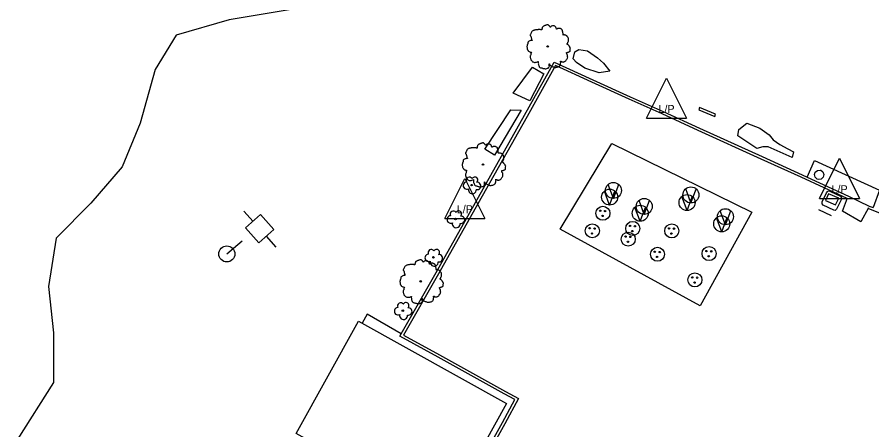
# Model space of a CAD drawing. Extents: x 2161152 to 2175754, y 602179 to 617749.
# Drawn here: x 2173558.2 to 2173771.8, y 616399.3 to 616502.3 of the extents above; entities that cross this region are included whole.
import ezdxf

# ---------------------------------------------------------------- set-up
doc = ezdxf.new("R2010")
doc.units = 0
for name, color, linetype in [('RD_EX_Bldg', 7, 'Continuous'), ('RD_EX_Conc_Curb', 7, 'Continuous'), ('RD_EX_Conc_Sidewalk', 7, 'Continuous'), ('RD_EX_Conc_Slab', 7, 'Continuous'), ('RD_EX_DR_Inlet', 7, 'Continuous'), ('RD_EX_Fence_ChLk_txCode', 7, 'Continuous'), ('RD_EX_Misc', 7, 'Continuous'), ('RD_EX_UT', 7, 'Continuous'), ('RD_EX_VEG', 7, 'Continuous')]:
    doc.layers.add(name, color=color, linetype=linetype)

msp = doc.modelspace()

# ---------------------------------------------------------------- linework, layer by layer
at = {"layer": 'RD_EX_Bldg'}
msp.add_lwpolyline([(2173647.25, 616346.36), (2173617.17, 616363.05), (2173634.68, 616394.61), (2173627.98, 616398.33), (2173643.55, 616426.38), (2173680.5, 616405.88), (2173666.33, 616380.34), (2173666.67, 616380.15), (2173659.83, 616367.83), (2173659.32, 616368.11), (2173647.25, 616346.36)], dxfattribs=at)
at = {"layer": 'RD_EX_Conc_Curb'}
for points in [[(2173672.15, 616387.96), (2173679.54, 616401.08), (2173682.57, 616406.84), (2173679.94, 616408.26), (2173663.44, 616417.4), (2173653.89, 616422.68), (2173654.21, 616423.27), (2173662.97, 616438.55), (2173672.8, 616456.04), (2173685.04, 616477.82), (2173692.45, 616491.08), (2173702.08, 616486.67), (2173711.43, 616482.39), (2173719.64, 616478.77), (2173728.7, 616474.59), (2173744.39, 616467.46), (2173754.41, 616462.93), (2173755.6, 616462.38), (2173765.92, 616457.61), (2173771.12, 616455.14), (2173772.1, 616454.75)], [(2173765.64, 616457.01), (2173754.13, 616462.33), (2173744.11, 616466.85), (2173728.43, 616473.98), (2173719.37, 616478.16), (2173711.15, 616481.79), (2173701.8, 616486.07), (2173692.74, 616490.22), (2173685.63, 616477.49), (2173673.38, 616455.71), (2173663.55, 616438.22), (2173654.79, 616422.94), (2173663.77, 616417.99), (2173680.25, 616408.84), (2173683.47, 616407.11), (2173680.13, 616400.76), (2173672.73, 616387.64)], [(2173783.22, 616449.5), (2173770.88, 616454.52)]]:
    msp.add_lwpolyline(points, dxfattribs=at)
at = {"layer": 'RD_EX_Conc_Sidewalk'}
msp.add_lwpolyline([(2173654.21, 616423.27), (2173645.67, 616428.12), (2173644.46, 616425.88)], dxfattribs=at)
at = {"layer": 'RD_EX_Conc_Slab'}
for points in [[(2173693.92, 616449.35), (2173706.85, 616470.75), (2173741.79, 616453.58), (2173728.87, 616430.26), (2173693.92, 616449.35)], [(2173755.6, 616462.38), (2173757.49, 616466.48), (2173773.72, 616459.1), (2173772.1, 616454.75)], [(2173762.25, 616454.11), (2173759.65, 616455.36), (2173759.34, 616455.71), (2173759.38, 616456.18), (2173760.49, 616458.47), (2173760.78, 616458.85), (2173761.25, 616458.9), (2173761.32, 616458.88), (2173763.97, 616457.64), (2173764.21, 616457.17), (2173764.17, 616456.83), (2173762.98, 616454.32), (2173762.61, 616454.06), (2173762.25, 616454.11)], [(2173770.94, 616454.68), (2173769.07, 616451.17), (2173764.41, 616453.88), (2173765.71, 616457.16)]]:
    msp.add_lwpolyline(points, dxfattribs=at)
at = {"layer": 'RD_EX_DR_Inlet'}
for centre, radius in [((2173704.59, 616453.32), 1.75), ((2173703.93, 616453.95), 0.175), ((2173705.15, 616453.88), 0.175), ((2173704.51, 616452.66), 0.175), ((2173701.95, 616448.95), 1.75), ((2173701.28, 616449.58), 0.175), ((2173702.51, 616449.51), 0.175), ((2173712.04, 616449.54), 1.75), ((2173711.37, 616450.17), 0.175), ((2173712.6, 616450.1), 0.175), ((2173721.8, 616448.93), 1.75), ((2173721.14, 616449.56), 0.175), ((2173722.36, 616449.49), 0.175), ((2173701.86, 616448.28), 0.175), ((2173710.92, 616446.87), 1.75), ((2173710.25, 616447.5), 0.175), ((2173711.48, 616447.43), 0.175), ((2173711.95, 616448.88), 0.175), ((2173721.72, 616448.27), 0.175), ((2173710.83, 616446.21), 0.175), ((2173718.23, 616443.09), 1.75), ((2173717.56, 616443.72), 0.175), ((2173718.79, 616443.65), 0.175), ((2173731.11, 616443.26), 1.75), ((2173730.45, 616443.89), 0.175), ((2173731.67, 616443.82), 0.175), ((2173718.14, 616442.43), 0.175), ((2173731.02, 616442.59), 0.175), ((2173727.58, 616436.69), 1.75), ((2173726.92, 616437.32), 0.175), ((2173728.14, 616437.25), 0.175), ((2173727.5, 616436.03), 0.175)]:
    msp.add_circle(centre, radius, dxfattribs=at)
at = {"layer": 'RD_EX_Fence_ChLk_txCode'}
msp.add_line((2173761.67, 616452.73), (2173758.52, 616454.22), dxfattribs=at)
at = {"layer": 'RD_EX_Misc'}
for points in [[(2173758.09, 616461.84), (2173757.59, 616462.31), (2173757.42, 616462.97), (2173757.64, 616463.61), (2173758.18, 616464.03), (2173758.85, 616464.1), (2173759, 616464.06), (2173759.53, 616463.64), (2173759.76, 616463), (2173759.6, 616462.34), (2173759.11, 616461.88), (2173758.44, 616461.75), (2173758.09, 616461.84)], [(2173760.22, 616456.49), (2173762.73, 616455.4), (2173763.5, 616457.09), (2173760.96, 616458.21), (2173760.22, 616456.49)]]:
    msp.add_lwpolyline(points, dxfattribs=at)
at = {"layer": 'RD_EX_UT'}
for p, q in [((2173715.49, 616477.09), (2173720.49, 616487.09)), ((2173720.49, 616487.09), (2173725.49, 616477.09)), ((2173715.49, 616477.09), (2173725.49, 616477.09)), ((2173758.72, 616457.05), (2173763.72, 616467.05)), ((2173763.72, 616467.05), (2173768.72, 616457.05)), ((2173665.09, 616452.05), (2173670.09, 616462.05)), ((2173670.09, 616462.05), (2173675.09, 616452.05)), ((2173707.21, 616457.03), (2173705.91, 616460.51)), ((2173707.21, 616457.03), (2173708.53, 616460.47)), ((2173706.28, 616455.37), (2173704.97, 616458.85)), ((2173706.28, 616455.37), (2173707.6, 616458.82)), ((2173726.58, 616455.91), (2173725.28, 616459.39)), ((2173726.58, 616455.91), (2173727.9, 616459.35)), ((2173714.91, 616453.04), (2173713.61, 616456.53)), ((2173714.91, 616453.04), (2173716.23, 616456.49)), ((2173725.61, 616454.02), (2173724.3, 616457.5)), ((2173725.61, 616454.02), (2173726.93, 616457.47)), ((2173758.72, 616457.05), (2173768.72, 616457.05)), ((2173614.89, 616453.86), (2173617.19, 616451.26)), ((2173713.91, 616451.32), (2173712.61, 616454.81)), ((2173713.91, 616451.32), (2173715.24, 616454.77)), ((2173735.2, 616450.48), (2173733.9, 616453.96)), ((2173735.2, 616450.48), (2173736.52, 616453.93)), ((2173619.08, 616452.99), (2173615.34, 616449.68)), ((2173622.4, 616449.25), (2173619.08, 616452.99)), ((2173665.09, 616452.05), (2173675.09, 616452.05)), ((2173734.27, 616448.69), (2173732.96, 616452.18)), ((2173734.27, 616448.69), (2173735.59, 616452.14)), ((2173615.34, 616449.68), (2173618.66, 616445.93)), ((2173618.66, 616445.93), (2173622.4, 616449.25)), ((2173620.43, 616447.6), (2173622.85, 616444.88)), ((2173610.64, 616443.17), (2173614.44, 616446.42))]:
    msp.add_line(p, q, dxfattribs=at)
msp.add_lwpolyline([(2173728.53, 616479.17), (2173732.53, 616477.52), (2173732.76, 616478.06), (2173728.75, 616479.71), (2173728.53, 616479.17)], dxfattribs=at)
for centre in [(2173707.21, 616459.02), (2173706.28, 616457.36), (2173725.61, 616456.01), (2173726.58, 616457.9), (2173714.91, 616455.04), (2173713.91, 616453.32), (2173735.2, 616452.47), (2173734.27, 616450.69), (2173610.64, 616443.17)]:
    msp.add_circle(centre, 2, dxfattribs=at)
at = {"layer": 'RD_EX_VEG'}
for points in [[(2173627.67, 616504.39), (2173611.26, 616501.64), (2173597.98, 616497.77), (2173592.76, 616489.2), (2173588.99, 616475.86), (2173584.49, 616464.91), (2173576.62, 616455.89), (2173567.96, 616447.15), (2173566.07, 616435.08), (2173567.36, 616423.45), (2173567.3, 616411.07), (2173558.24, 616396.81)], [(2173706.35, 616488.81), (2173703.64, 616488.42), (2173700.11, 616489.56), (2173697.97, 616491), (2173697.17, 616491.91), (2173697.58, 616493.65), (2173698.58, 616494.21), (2173700.75, 616493.89), (2173703.21, 616492.12), (2173704.75, 616490.83), (2173706.35, 616488.81)], [(2173686.37, 616481.39), (2173682.14, 616483.28), (2173686.98, 616489.8), (2173689.83, 616488.15), (2173686.37, 616481.39)], [(2173684.2, 616479.07), (2173677.53, 616467.86), (2173675.06, 616469.37), (2173681.57, 616479.14), (2173684.2, 616479.07)], [(2173751.89, 616467.23), (2173745.87, 616469.92), (2173744.52, 616469.92), (2173743.02, 616469.53), (2173738.26, 616472.65), (2173738.53, 616474.26), (2173740.55, 616475.85), (2173743.78, 616474.55), (2173746.17, 616472.91), (2173747.13, 616471.7), (2173748.78, 616470.5), (2173750.76, 616469.43), (2173752.23, 616468.7), (2173751.89, 616467.23)]]:
    msp.add_lwpolyline(points, dxfattribs=at)
for centre, radius in [((2173690.8, 616494.97), 0.188), ((2173690.79, 616494.96), 0.000075), ((2173674.64, 616465.49), 0.188), ((2173674.63, 616465.48), 0.000075), ((2173671.8, 616460.36), 0.188), ((2173667.77, 616451.91), 0.188), ((2173662.26, 616442.31), 0.188), ((2173659.07, 616436.33), 0.188), ((2173659.06, 616436.32), 0.000075), ((2173654.61, 616429.01), 0.188)]:
    msp.add_circle(centre, radius, dxfattribs=at)
for centre, radius, start, end in [((2173671.26, 616461.53), 0.813, 34.9763, 204.756), ((2173672.59, 616461.64), 0.746, 308.7626, 152.0467), ((2173670.63, 616460.25), 0.943, 96.4518, 294.734), ((2173673.18, 616460.16), 0.914, 256.5667, 98.1046), ((2173671.99, 616459.17), 0.988, 166.8827, 5.7589), ((2173667.23, 616453.07), 0.813, 34.9763, 204.756), ((2173668.55, 616453.19), 0.746, 308.7626, 152.0467), ((2173666.6, 616451.79), 0.943, 96.4518, 294.734), ((2173669.15, 616451.7), 0.914, 256.5667, 98.1046), ((2173667.95, 616450.71), 0.988, 166.8827, 5.7589), ((2173661.08, 616442.19), 0.943, 96.4518, 294.734), ((2173661.71, 616443.47), 0.813, 34.9763, 204.756), ((2173663.04, 616443.58), 0.746, 308.7626, 152.0467), ((2173662.44, 616441.11), 0.988, 166.8827, 5.7589), ((2173663.64, 616442.1), 0.914, 256.5667, 98.1046), ((2173654.07, 616430.17), 0.813, 34.9763, 204.756), ((2173655.39, 616430.29), 0.746, 308.7626, 152.0467), ((2173653.43, 616428.89), 0.943, 96.4518, 294.734), ((2173655.99, 616428.8), 0.914, 256.5667, 98.1046), ((2173654.79, 616427.81), 0.988, 166.8827, 5.7589)]:
    msp.add_arc(centre, radius, start, end, dxfattribs=at)
for points in [[(2173690.9, 616500.35), (2173690.67, 616500.37), (2173690.43, 616500.29), (2173690.24, 616500.22), (2173690.07, 616500.16), (2173689.9, 616500.08), (2173689.68, 616499.95), (2173689.51, 616499.8), (2173689.42, 616499.62), (2173689.38, 616499.45), (2173689.34, 616499.24), (2173689.34, 616499.11), (2173689.25, 616499.09), (2173689.14, 616499.11), (2173688.95, 616499.17), (2173688.76, 616499.17), (2173688.57, 616499.17), (2173688.31, 616499.15), (2173688.05, 616499.15), (2173687.84, 616499.11), (2173687.6, 616499.07), (2173687.32, 616498.98), (2173687.06, 616498.89), (2173686.83, 616498.7), (2173686.64, 616498.34), (2173686.55, 616498.08), (2173686.44, 616497.89), (2173686.55, 616497.55), (2173686.68, 616497.29), (2173686.7, 616497.14), (2173686.76, 616496.82), (2173686.83, 616496.65), (2173686.92, 616496.5), (2173686.87, 616496.49), (2173686.59, 616496.45), (2173686.36, 616496.37), (2173686.04, 616496.21), (2173685.88, 616496.04), (2173685.8, 616495.79), (2173685.78, 616495.53), (2173685.71, 616495.38), (2173685.65, 616495.17), (2173685.63, 616495.12), (2173685.59, 616494.87), (2173685.67, 616494.54), (2173685.69, 616494.27), (2173685.78, 616494.11), (2173685.89, 616493.97), (2173686.03, 616493.79), (2173686.33, 616493.62), (2173686.57, 616493.54), (2173686.72, 616493.53), (2173686.59, 616493.15), (2173686.55, 616492.89), (2173686.46, 616492.59), (2173686.46, 616492.53), (2173686.42, 616492.18), (2173686.53, 616491.93), (2173686.59, 616491.65), (2173686.72, 616491.48), (2173686.92, 616491.26), (2173687.17, 616491.09), (2173687.54, 616490.99), (2173687.84, 616491.01), (2173688.27, 616491.14), (2173688.46, 616491.2), (2173688.44, 616491.07), (2173688.46, 616490.79), (2173688.46, 616490.47), (2173688.57, 616490.23), (2173688.65, 616490.02), (2173688.76, 616489.83), (2173689.01, 616489.66), (2173689.31, 616489.61), (2173689.62, 616489.5), (2173689.96, 616489.44), (2173690.34, 616489.42), (2173690.79, 616489.53), (2173690.99, 616489.63), (2173691.07, 616489.76), (2173691.22, 616490.04), (2173691.18, 616490.21), (2173691.2, 616490.66), (2173691.27, 616490.53), (2173691.4, 616490.26), (2173691.78, 616490.04), (2173692.08, 616489.91), (2173692.43, 616489.8), (2173692.66, 616489.74), (2173693.02, 616489.8), (2173693.3, 616489.85), (2173693.58, 616489.95), (2173693.8, 616490.15), (2173693.93, 616490.36), (2173693.97, 616490.56), (2173694.03, 616490.84), (2173694.07, 616490.98)], [(2173694.07, 616490.98), (2173694.01, 616491.11), (2173693.97, 616491.29), (2173694.03, 616491.28), (2173694.16, 616491.24), (2173694.37, 616491.14), (2173694.53, 616491.09), (2173694.78, 616491.11), (2173694.98, 616491.18), (2173695.32, 616491.39), (2173695.53, 616491.74), (2173695.73, 616492.04), (2173695.79, 616492.29), (2173695.75, 616492.46), (2173695.73, 616492.83), (2173695.58, 616493.02), (2173695.55, 616493.11), (2173695.47, 616493.41), (2173695.53, 616493.45), (2173695.73, 616493.49), (2173696.01, 616493.58), (2173696.22, 616493.67), (2173696.39, 616493.81), (2173696.45, 616493.97), (2173696.43, 616494.27), (2173696.46, 616494.57), (2173696.41, 616494.69), (2173696.33, 616494.8), (2173696.28, 616494.95), (2173696.16, 616495.06), (2173696.09, 616495.17), (2173696.01, 616495.25), (2173695.92, 616495.36), (2173695.79, 616495.46), (2173695.68, 616495.49), (2173695.64, 616495.61), (2173695.75, 616495.76), (2173695.79, 616495.83), (2173695.81, 616496), (2173695.98, 616496.26), (2173696.01, 616496.56), (2173695.98, 616496.88), (2173695.94, 616497.09), (2173695.83, 616497.29), (2173695.68, 616497.48), (2173695.58, 616497.61), (2173695.45, 616497.7), (2173695.21, 616497.8), (2173695.02, 616497.84), (2173694.76, 616497.84), (2173694.61, 616497.87), (2173694.63, 616497.91), (2173694.63, 616498.02), (2173694.63, 616498.23), (2173694.57, 616498.57), (2173694.46, 616498.94), (2173694.46, 616498.96), (2173694.38, 616499.15), (2173694.22, 616499.3), (2173694.08, 616499.37), (2173693.93, 616499.47), (2173693.75, 616499.48), (2173693.52, 616499.48), (2173693.32, 616499.45), (2173693.17, 616499.37), (2173693.03, 616499.28), (2173692.98, 616499.39), (2173692.9, 616499.62), (2173692.87, 616499.73), (2173692.75, 616499.86), (2173692.58, 616500.01), (2173692.25, 616500.1), (2173691.78, 616500.05), (2173691.55, 616499.9), (2173691.44, 616499.77), (2173691.4, 616499.86), (2173691.25, 616500.01), (2173691.18, 616500.14), (2173691.05, 616500.23), (2173690.94, 616500.31), (2173690.86, 616500.35)], [(2173674.73, 616470.87), (2173674.51, 616470.89), (2173674.27, 616470.81), (2173674.08, 616470.74), (2173673.91, 616470.68), (2173673.74, 616470.61), (2173673.52, 616470.48), (2173673.35, 616470.33), (2173673.25, 616470.14), (2173673.22, 616469.97), (2173673.18, 616469.76), (2173673.18, 616469.63), (2173673.08, 616469.61), (2173672.97, 616469.63), (2173672.79, 616469.69), (2173672.6, 616469.69), (2173672.41, 616469.69), (2173672.15, 616469.67), (2173671.89, 616469.67), (2173671.68, 616469.63), (2173671.44, 616469.59), (2173671.15, 616469.5), (2173670.89, 616469.41), (2173670.67, 616469.22), (2173670.48, 616468.86), (2173670.39, 616468.6), (2173670.27, 616468.41), (2173670.39, 616468.08), (2173670.52, 616467.81), (2173670.54, 616467.66), (2173670.59, 616467.35), (2173670.67, 616467.18), (2173670.76, 616467.03), (2173670.7, 616467.01), (2173670.42, 616466.97), (2173670.2, 616466.9), (2173669.88, 616466.73), (2173669.71, 616466.56), (2173669.64, 616466.31), (2173669.62, 616466.05), (2173669.54, 616465.9), (2173669.49, 616465.7), (2173669.47, 616465.64), (2173669.43, 616465.4), (2173669.51, 616465.06), (2173669.52, 616464.8), (2173669.62, 616464.63), (2173669.73, 616464.5), (2173669.86, 616464.31), (2173670.16, 616464.14), (2173670.4, 616464.07), (2173670.55, 616464.05), (2173670.42, 616463.67), (2173670.39, 616463.41), (2173670.29, 616463.11), (2173670.29, 616463.05), (2173670.25, 616462.7), (2173670.37, 616462.45), (2173670.42, 616462.17), (2173670.55, 616462), (2173670.76, 616461.78), (2173671, 616461.61), (2173671.38, 616461.52), (2173671.68, 616461.54), (2173672.11, 616461.67), (2173672.3, 616461.72), (2173672.28, 616461.59), (2173672.3, 616461.31), (2173672.3, 616460.99), (2173672.41, 616460.75), (2173672.49, 616460.54), (2173672.6, 616460.35), (2173672.84, 616460.19), (2173673.14, 616460.13), (2173673.46, 616460.02), (2173673.8, 616459.96), (2173674.17, 616459.94), (2173674.62, 616460.05), (2173674.83, 616460.15), (2173674.9, 616460.28), (2173675.05, 616460.56), (2173675.02, 616460.73), (2173675.03, 616461.18), (2173675.11, 616461.05), (2173675.24, 616460.79), (2173675.62, 616460.56), (2173675.91, 616460.43), (2173676.27, 616460.32), (2173676.5, 616460.26), (2173676.85, 616460.32), (2173677.13, 616460.37), (2173677.41, 616460.47), (2173677.64, 616460.67), (2173677.77, 616460.88), (2173677.81, 616461.09), (2173677.86, 616461.37), (2173677.9, 616461.5)], [(2173677.9, 616461.5), (2173677.85, 616461.63), (2173677.81, 616461.82), (2173677.86, 616461.8), (2173678, 616461.76), (2173678.2, 616461.67), (2173678.37, 616461.61), (2173678.61, 616461.63), (2173678.82, 616461.7), (2173679.16, 616461.91), (2173679.36, 616462.27), (2173679.57, 616462.57), (2173679.63, 616462.81), (2173679.59, 616462.98), (2173679.57, 616463.35), (2173679.42, 616463.54), (2173679.38, 616463.63), (2173679.31, 616463.93), (2173679.36, 616463.97), (2173679.57, 616464.01), (2173679.85, 616464.1), (2173680.06, 616464.2), (2173680.23, 616464.33), (2173680.28, 616464.5), (2173680.26, 616464.8), (2173680.3, 616465.1), (2173680.24, 616465.21), (2173680.17, 616465.32), (2173680.11, 616465.47), (2173680, 616465.58), (2173679.93, 616465.7), (2173679.85, 616465.77), (2173679.76, 616465.88), (2173679.63, 616465.98), (2173679.51, 616466.01), (2173679.48, 616466.13), (2173679.59, 616466.28), (2173679.63, 616466.35), (2173679.64, 616466.52), (2173679.81, 616466.78), (2173679.85, 616467.08), (2173679.81, 616467.4), (2173679.78, 616467.61), (2173679.66, 616467.81), (2173679.51, 616468), (2173679.42, 616468.13), (2173679.29, 616468.23), (2173679.04, 616468.32), (2173678.86, 616468.36), (2173678.6, 616468.36), (2173678.45, 616468.39), (2173678.46, 616468.43), (2173678.46, 616468.54), (2173678.46, 616468.75), (2173678.41, 616469.09), (2173678.3, 616469.46), (2173678.3, 616469.48), (2173678.22, 616469.67), (2173678.05, 616469.82), (2173677.92, 616469.89), (2173677.77, 616469.99), (2173677.58, 616470.01), (2173677.36, 616470.01), (2173677.15, 616469.97), (2173677, 616469.89), (2173676.87, 616469.8), (2173676.81, 616469.91), (2173676.74, 616470.14), (2173676.7, 616470.25), (2173676.59, 616470.38), (2173676.42, 616470.53), (2173676.08, 616470.62), (2173675.62, 616470.57), (2173675.39, 616470.42), (2173675.28, 616470.29), (2173675.24, 616470.38), (2173675.09, 616470.53), (2173675.02, 616470.66), (2173674.88, 616470.76), (2173674.77, 616470.83), (2173674.7, 616470.87)], [(2173659.17, 616441.71), (2173658.95, 616441.73), (2173658.7, 616441.65), (2173658.52, 616441.58), (2173658.35, 616441.52), (2173658.18, 616441.45), (2173657.95, 616441.32), (2173657.79, 616441.17), (2173657.69, 616440.98), (2173657.65, 616440.81), (2173657.62, 616440.6), (2173657.62, 616440.47), (2173657.52, 616440.45), (2173657.41, 616440.47), (2173657.22, 616440.53), (2173657.04, 616440.53), (2173656.85, 616440.53), (2173656.59, 616440.51), (2173656.32, 616440.51), (2173656.12, 616440.47), (2173655.87, 616440.43), (2173655.59, 616440.34), (2173655.33, 616440.25), (2173655.11, 616440.06), (2173654.92, 616439.7), (2173654.82, 616439.44), (2173654.71, 616439.25), (2173654.82, 616438.92), (2173654.96, 616438.65), (2173654.97, 616438.5), (2173655.03, 616438.19), (2173655.11, 616438.02), (2173655.2, 616437.87), (2173655.14, 616437.85), (2173654.86, 616437.81), (2173654.64, 616437.74), (2173654.32, 616437.57), (2173654.15, 616437.4), (2173654.08, 616437.15), (2173654.06, 616436.89), (2173653.98, 616436.74), (2173653.93, 616436.54), (2173653.91, 616436.48), (2173653.87, 616436.24), (2173653.94, 616435.9), (2173653.96, 616435.64), (2173654.06, 616435.47), (2173654.17, 616435.34), (2173654.3, 616435.15), (2173654.6, 616434.98), (2173654.84, 616434.91), (2173654.99, 616434.89), (2173654.86, 616434.51), (2173654.82, 616434.25), (2173654.73, 616433.95), (2173654.73, 616433.89), (2173654.69, 616433.54), (2173654.81, 616433.29), (2173654.86, 616433.01), (2173654.99, 616432.84), (2173655.2, 616432.62), (2173655.44, 616432.45), (2173655.82, 616432.36), (2173656.12, 616432.38), (2173656.55, 616432.51), (2173656.74, 616432.56), (2173656.72, 616432.43), (2173656.74, 616432.15), (2173656.74, 616431.83), (2173656.85, 616431.59), (2173656.92, 616431.38), (2173657.04, 616431.19), (2173657.28, 616431.03), (2173657.58, 616430.97), (2173657.9, 616430.86), (2173658.24, 616430.8), (2173658.61, 616430.78), (2173659.06, 616430.89), (2173659.27, 616430.99), (2173659.34, 616431.12), (2173659.49, 616431.4), (2173659.45, 616431.57), (2173659.47, 616432.02), (2173659.55, 616431.89), (2173659.68, 616431.63), (2173660.05, 616431.4), (2173660.35, 616431.27), (2173660.71, 616431.16), (2173660.93, 616431.1), (2173661.29, 616431.16), (2173661.57, 616431.21), (2173661.85, 616431.31), (2173662.08, 616431.51), (2173662.21, 616431.72), (2173662.25, 616431.93), (2173662.3, 616432.21), (2173662.34, 616432.34)], [(2173662.34, 616432.34), (2173662.28, 616432.47), (2173662.25, 616432.66), (2173662.3, 616432.64), (2173662.43, 616432.6), (2173662.64, 616432.51), (2173662.81, 616432.45), (2173663.05, 616432.47), (2173663.26, 616432.54), (2173663.6, 616432.75), (2173663.8, 616433.11), (2173664.01, 616433.41), (2173664.06, 616433.65), (2173664.03, 616433.82), (2173664.01, 616434.19), (2173663.86, 616434.38), (2173663.82, 616434.47), (2173663.75, 616434.77), (2173663.8, 616434.81), (2173664.01, 616434.85), (2173664.29, 616434.94), (2173664.5, 616435.04), (2173664.66, 616435.17), (2173664.72, 616435.34), (2173664.7, 616435.64), (2173664.74, 616435.94), (2173664.68, 616436.05), (2173664.61, 616436.16), (2173664.55, 616436.31), (2173664.44, 616436.42), (2173664.36, 616436.54), (2173664.29, 616436.61), (2173664.2, 616436.72), (2173664.06, 616436.82), (2173663.95, 616436.85), (2173663.91, 616436.97), (2173664.03, 616437.12), (2173664.06, 616437.19), (2173664.08, 616437.36), (2173664.25, 616437.62), (2173664.29, 616437.92), (2173664.25, 616438.24), (2173664.21, 616438.45), (2173664.1, 616438.65), (2173663.95, 616438.84), (2173663.86, 616438.97), (2173663.73, 616439.07), (2173663.48, 616439.16), (2173663.3, 616439.2), (2173663.03, 616439.2), (2173662.88, 616439.23), (2173662.9, 616439.27), (2173662.9, 616439.38), (2173662.9, 616439.59), (2173662.85, 616439.93), (2173662.73, 616440.3), (2173662.73, 616440.32), (2173662.66, 616440.51), (2173662.49, 616440.66), (2173662.36, 616440.73), (2173662.21, 616440.83), (2173662.02, 616440.85), (2173661.8, 616440.85), (2173661.59, 616440.81), (2173661.44, 616440.73), (2173661.31, 616440.64), (2173661.25, 616440.75), (2173661.18, 616440.98), (2173661.14, 616441.09), (2173661.03, 616441.22), (2173660.86, 616441.37), (2173660.52, 616441.46), (2173660.05, 616441.41), (2173659.83, 616441.26), (2173659.72, 616441.13), (2173659.68, 616441.22), (2173659.53, 616441.37), (2173659.45, 616441.5), (2173659.32, 616441.6), (2173659.21, 616441.67), (2173659.14, 616441.71)]]:
    msp.add_spline(points, degree=3, dxfattribs=at)

# ---------------------------------------------------------------- texts
at = {"layer": 'RD_EX_UT'}
for p in [(2173718.48, 616478.37), (2173761.71, 616458.33), (2173668.08, 616453.34)]:
    msp.add_text('L/P', height=2, dxfattribs=at).set_placement(p)

doc.saveas('drawing.dxf')
